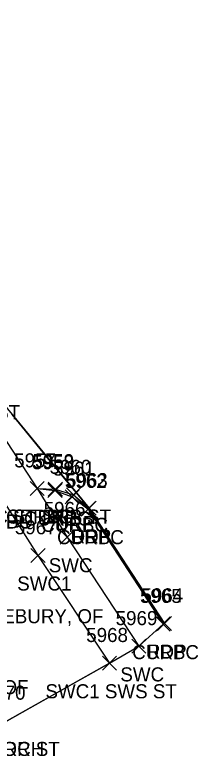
# Model space of a CAD drawing. Extents: x 1462668 to 1465147, y 550359 to 557351.
# Drawn here: x 1464536.1 to 1464562.2, y 553203.7 to 553309.1 of the extents above; entities that cross this region are included whole.
import ezdxf

# ---------------------------------------------------------------- set-up
doc = ezdxf.new("R2010")
doc.units = 0
for name, color, linetype in [('L_A', 7, 'Continuous'), ('L_C', 7, 'Continuous'), ('L_I', 7, 'Continuous'), ('Level 6', 7, 'Continuous'), ('P_A', 7, 'Continuous'), ('P_I', 7, 'Continuous'), ('P_TIC', 7, 'Continuous'), ('PET', 7, 'Continuous'), ('R_A', 7, 'Continuous'), ('R_I', 7, 'Continuous'), ('R_TIC', 7, 'Continuous'), ('RC', 7, 'Continuous'), ('RDP', 7, 'Continuous'), ('RSW', 7, 'Continuous'), ('S_C', 7, 'Continuous')]:
    doc.layers.add(name, color=color, linetype=linetype)

msp = doc.modelspace()

# ---------------------------------------------------------------- linework, layer by layer
at = {"layer": 'Level 6'}
msp.add_lwpolyline([(1464534.98, 553208.7), (1464542.26, 553212.8), (1464549.54, 553216.9), (1464553.73, 553219.3), (1464557.19, 553222.46), (1464557.39, 553222.54), (1464552.02, 553230.73), (1464546.65, 553238.92), (1464541.15, 553245.58), (1464535.66, 553252.24)], dxfattribs=at)
at = {"layer": 'P_TIC'}
for points in [[(1464545.65, 553237.92), (1464547.65, 553239.92)], [(1464547.65, 553237.92), (1464545.65, 553239.92)], [(1464556.39, 553221.54), (1464558.39, 553223.54)], [(1464558.39, 553221.54), (1464556.39, 553223.54)]]:
    msp.add_lwpolyline(points, dxfattribs=at)
at = {"layer": 'PET'}
msp.add_lwpolyline([(1464403.39, 553454.25), (1464404.97, 553451.61), (1464423.03, 553423.3), (1464424.68, 553420.53), (1464435.78, 553403.44), (1464440.45, 553396.43), (1464472.47, 553346.78), (1464488.74, 553321.64), (1464512.85, 553284.34), (1464524.67, 553265.55), (1464546.65, 553238.92), (1464557.39, 553222.54)], dxfattribs=at)
at = {"layer": 'R_TIC'}
for points in [[(1464538.23, 553240.73), (1464540.23, 553242.73)], [(1464540.23, 553240.73), (1464538.23, 553242.73)], [(1464538.23, 553240.73), (1464540.23, 553242.73)], [(1464540.23, 553240.73), (1464538.23, 553242.73)], [(1464538.23, 553240.73), (1464540.23, 553242.73)], [(1464540.23, 553240.73), (1464538.23, 553242.73)], [(1464540.78, 553240.46), (1464542.78, 553242.46)], [(1464542.78, 553240.46), (1464540.78, 553242.46)], [(1464540.83, 553240.62), (1464542.83, 553242.62)], [(1464542.83, 553240.62), (1464540.83, 553242.62)], [(1464543.24, 553239.56), (1464545.24, 553241.56)], [(1464545.24, 553239.56), (1464543.24, 553241.56)], [(1464543.41, 553239.81), (1464545.41, 553241.81)], [(1464545.41, 553239.81), (1464543.41, 553241.81)], [(1464545.49, 553237.81), (1464547.49, 553239.81)], [(1464547.49, 553237.81), (1464545.49, 553239.81)], [(1464545.65, 553237.92), (1464547.65, 553239.92)], [(1464547.65, 553237.92), (1464545.65, 553239.92)], [(1464542.53, 553233.82), (1464544.53, 553235.82)], [(1464544.53, 553233.82), (1464542.53, 553235.82)], [(1464538.36, 553231.22), (1464540.36, 553233.22)], [(1464540.36, 553231.22), (1464538.36, 553233.22)], [(1464556.19, 553221.46), (1464558.19, 553223.46)], [(1464558.19, 553221.46), (1464556.19, 553223.46)], [(1464552.73, 553218.3), (1464554.73, 553220.3)], [(1464554.73, 553218.3), (1464552.73, 553220.3)], [(1464548.54, 553215.9), (1464550.54, 553217.9)], [(1464550.54, 553215.9), (1464548.54, 553217.9)], [(1464548.54, 553215.9), (1464550.54, 553217.9)], [(1464550.54, 553215.9), (1464548.54, 553217.9)]]:
    msp.add_lwpolyline(points, dxfattribs=at)
at = {"layer": 'RC'}
msp.add_lwpolyline([(1464539.23, 553241.73), (1464541.78, 553241.46), (1464544.24, 553240.56), (1464546.49, 553238.81), (1464557.19, 553222.46)], dxfattribs=at)
at = {"layer": 'RDP'}
msp.add_lwpolyline([(1464539.23, 553241.73), (1464541.83, 553241.62), (1464544.41, 553240.81), (1464546.65, 553238.92)], dxfattribs=at)
at = {"layer": 'RSW'}
for points in [[(1464402.49, 553453.69), (1464404.24, 553451.12), (1464424.13, 553420.13), (1464435.09, 553403.04), (1464440.77, 553394.4), (1464471.77, 553346.42), (1464488.05, 553321.3), (1464512.29, 553283.85), (1464524.1, 553265.23), (1464525.05, 553263.41), (1464539.23, 553241.73), (1464543.53, 553234.82), (1464553.73, 553219.3)], [(1464398.14, 553451.66), (1464411.5, 553430.84), (1464420.35, 553417.18), (1464432.51, 553398.35), (1464436.56, 553391.97), (1464467.7, 553343.63), (1464483.91, 553318.4), (1464508.55, 553280.38), (1464520.13, 553262.52), (1464523.87, 553256.58), (1464539.36, 553232.22), (1464549.54, 553216.9)], [(1464549.54, 553216.9), (1464534.98, 553208.7)]]:
    msp.add_lwpolyline(points, dxfattribs=at)

# ---------------------------------------------------------------- texts
at = {"layer": 'L_A'}
msp.add_text('PORCH', height=2, dxfattribs=at).set_placement((1464530.6, 553203.7))
at = {"layer": 'L_C'}
msp.add_text('2.5 STORY, NATIONAL BANK OF', height=2, dxfattribs=at).set_placement((1464497, 553212.48))
at = {"layer": 'L_I'}
msp.add_text('5970', height=2, dxfattribs=at).set_placement((1464531.63, 553211.7))
at = {"layer": 'P_A'}
for p in [(1464544.14, 553233.92), (1464554.88, 553217.54)]:
    msp.add_text('RDP', height=2, dxfattribs=at).set_placement(p)
at = {"layer": 'P_I'}
for s, p in [('5963', (1464543.34, 553241.92)), ('5964', (1464554.09, 553225.54))]:
    msp.add_text(s, height=2, dxfattribs=at).set_placement(p)
at = {"layer": 'R_A'}
for s, p in [('SWC1 DRP2 ST CC ST', (1464508.29, 553251.58)), ('SWC CC ST DRP ST', (1464524.21, 553236.73)), ('CURBC', (1464534.81, 553236.73)), ('DRP', (1464536.72, 553236.73)), ('CURBC', (1464537.36, 553236.46)), ('DRP', (1464539.32, 553236.62)), ('CURBC', (1464529, 553236.04)), ('DRP', (1464530.91, 553236.04)), ('CURBC', (1464539.82, 553235.56)), ('DRP', (1464541.89, 553235.81)), ('CURBC', (1464542.08, 553233.81)), ('DRP', (1464544.14, 553233.92)), ('SWC', (1464540.89, 553229.82)), ('SWC1', (1464536.4, 553227.22)), ('CURBC', (1464552.78, 553217.46)), ('SWC', (1464551.09, 553214.3)), ('SWC1 SWS ST', (1464540.42, 553211.9)), ('SWC1 SWS ST', (1464540.42, 553211.9)), ('SWS POR ST', (1464525.67, 553203.7))]:
    msp.add_text(s, height=2, dxfattribs=at).set_placement(p)
at = {"layer": 'R_I'}
for s, p in [('5957', (1464535.97, 553244.73)), ('5957', (1464535.97, 553244.73)), ('5957', (1464535.97, 553244.73)), ('5959', (1464538.56, 553244.62)), ('5958', (1464538.52, 553244.46)), ('5960', (1464541.01, 553243.81)), ('5961', (1464541.5, 553243.56)), ('5962', (1464543.19, 553241.81)), ('5963', (1464543.34, 553241.92)), ('5966', (1464540.17, 553237.82)), ('5967', (1464536.06, 553235.22)), ('5965', (1464553.89, 553225.46)), ('5969', (1464550.42, 553222.3)), ('5968', (1464546.23, 553219.9)), ('5968', (1464546.23, 553219.9)), ('5970', (1464531.63, 553211.7))]:
    msp.add_text(s, height=2, dxfattribs=at).set_placement(p)
at = {"layer": 'S_C'}
msp.add_text('NATIONAL BANK OF MIDDLEBURY, OF', height=2, dxfattribs=at).set_placement((1464499.35, 553222.57))

doc.saveas('drawing.dxf')
